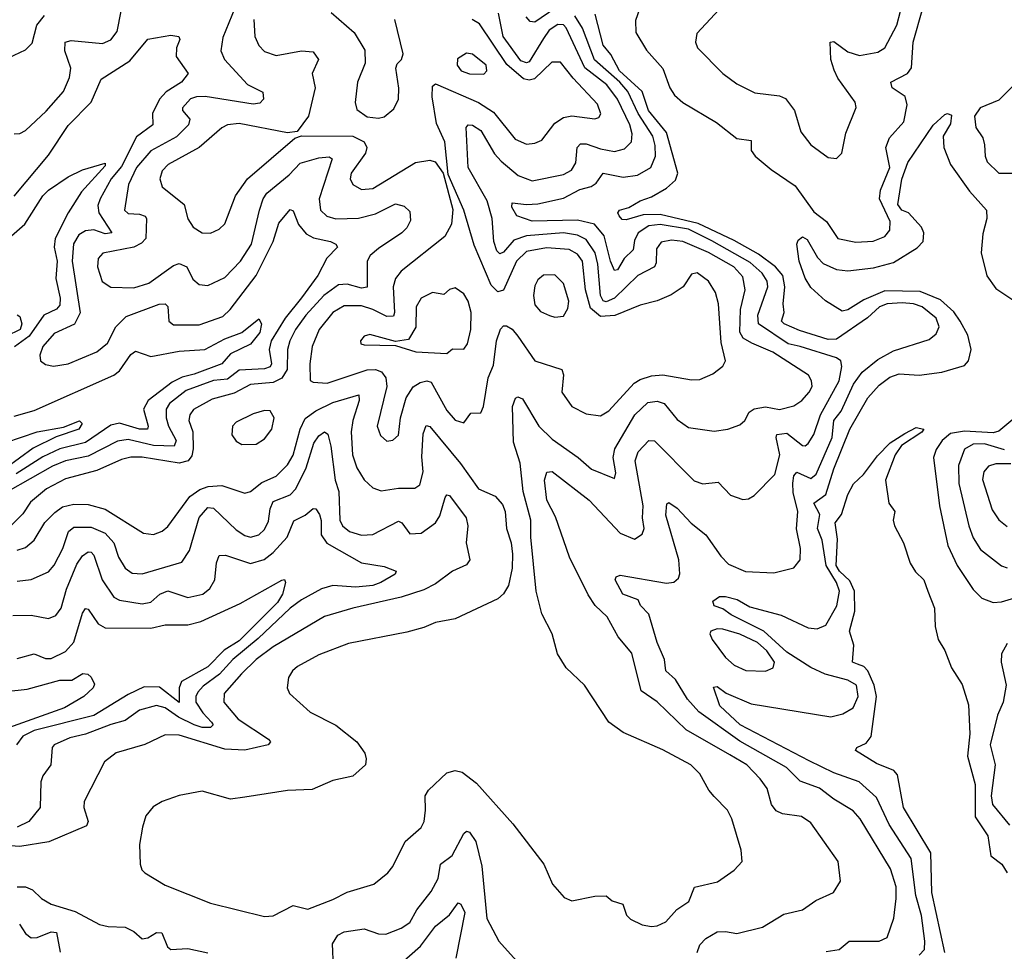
# Model space of a CAD drawing. Extents: x 1443846 to 1577407, y 839182 to 927291.
# Tile 483 of 535: x 1554974 to 1558434, y 882099 to 885375. Entities that reach past the tile are written whole.
import ezdxf

# ---------------------------------------------------------------- set-up
doc = ezdxf.new("R2010")
doc.units = 0

msp = doc.modelspace()

# ---------------------------------------------------------------- linework, layer by layer
at = {"layer": '0CON20XD'}
for points in [[(1557464.6, 885445), (1557354.4, 885325.6), (1557349.6, 885295), (1557356.5, 885275), (1557445.4, 885185.4), (1557495, 885149.4), (1557557.9, 885117.9), (1557645, 885106.2), (1557665, 885096.9), (1557696.9, 885055), (1557719.7, 884979.7), (1557754.2, 884935), (1557815, 884890), (1557845, 884886.2), (1557864, 884905), (1557877.1, 884975), (1557914.4, 885065.6), (1557910, 885085), (1557849.3, 885169.3), (1557836.6, 885196.6), (1557825.2, 885235), (1557822.2, 885295), (1557835, 885297.9), (1557885, 885261.2), (1557925, 885248.8), (1557989.7, 885260.3), (1558015, 885275.5), (1558056.9, 885355), (1558070.2, 885405)], [(1555729.8, 885415), (1555688.6, 885311.4), (1555681.1, 885265), (1555693.4, 885235), (1555775, 885147.1), (1555829.2, 885119.1), (1555831.5, 885095), (1555818.7, 885081.3), (1555795, 885077.1), (1555626, 885104), (1555595, 885103.6), (1555575, 885096.5), (1555546.7, 885065), (1555546.8, 885055), (1555572.5, 885025), (1555567.8, 885005), (1555525, 884962.4), (1555435, 884913.4), (1555385.2, 884855), (1555356.5, 884795), (1555342.3, 884705), (1555355, 884692.5), (1555395, 884691.2), (1555415, 884683.1), (1555419.6, 884675), (1555417.9, 884605), (1555401.8, 884588.2), (1555375.7, 884574.3), (1555266.7, 884553.3), (1555250.4, 884535), (1555247.2, 884505), (1555264.2, 884454.2), (1555295, 884433.8), (1555375, 884431.9), (1555428.1, 884448.1), (1555515, 884509.8), (1555535, 884516.8), (1555561.8, 884505), (1555582.4, 884462.4), (1555605, 884443.5), (1555635, 884440), (1555695, 884467.7), (1555750, 884525), (1555788.9, 884585), (1555817, 884705), (1555830.1, 884745), (1555843.2, 884765), (1555920.8, 884829.2), (1555959.8, 884870.2), (1556025, 884888.4), (1556062.3, 884892.3), (1556071.8, 884885), (1556026.4, 884745), (1556031.8, 884705), (1556053.5, 884683.5), (1556085, 884674), (1556165, 884676.7), (1556225, 884691.5), (1556295, 884726.7), (1556325, 884718.6), (1556345, 884700), (1556348, 884668), (1556335, 884642.9), (1556317.7, 884625), (1556235, 884569.5), (1556206.1, 884545), (1556194.8, 884525.2), (1556195, 884433.5), (1556175, 884430.9), (1556125, 884444.8), (1556095, 884442), (1556042.6, 884405), (1555979.7, 884335), (1555943.1, 884285), (1555923.2, 884245), (1555915.8, 884215), (1555913.8, 884145), (1555896, 884114), (1555865, 884098.3), (1555785, 884091.5), (1555728.5, 884061.5), (1555650.1, 884039.9), (1555585, 884003.3), (1555572.4, 883985), (1555568.4, 883965), (1555582.7, 883925), (1555584.1, 883865), (1555579, 883841), (1555566.2, 883823.8), (1555535, 883815.5), (1555404.2, 883835.8), (1555365, 883836.5), (1555331.7, 883828.3), (1555245, 883789), (1555135, 883759.8), (1555068.2, 883725), (1555012.3, 883677.7), (1554985, 883637.1), (1554935, 883586.9)], [(1554955, 884972.9), (1554975, 884974.4), (1554995, 884984.4), (1555067.3, 885052.7), (1555127.7, 885122.3), (1555148.8, 885171.2), (1555154.2, 885204.2), (1555133, 885265), (1555134.3, 885295.7), (1555155, 885301), (1555265, 885290.8), (1555295, 885303.2), (1555316.8, 885333.2), (1555331, 885405)], [(1556069.3, 885399.3), (1556149.8, 885329.8), (1556187.2, 885267.2), (1556187.8, 885222.2), (1556161.2, 885155), (1556153.4, 885083.4), (1556158.8, 885058.8), (1556195, 885033.2), (1556235, 885027.9)], [(1556815, 885308.2), (1556765, 885226.1), (1556755, 885223.1), (1556735, 885230), (1556672.9, 885315), (1556656.9, 885396.9)], [(1556855, 885413.8), (1556785, 885366.2), (1556768.5, 885368.5), (1556754.6, 885385)], [(1557153.1, 885415), (1557137.9, 885372.1), (1557139.6, 885329.6), (1557177.6, 885267.6), (1557235, 885202.9), (1557259.3, 885135), (1557275, 885109.1), (1557305, 885083.8), (1557423.6, 885013.6), (1557495, 884956.9), (1557545, 884950), (1557545.4, 884915), (1557558.8, 884895), (1557615, 884847.2), (1557699.9, 884789.9), (1557765, 884698.9), (1557809.2, 884665), (1557850, 884605), (1557912.5, 884592.5), (1557973.9, 884596.1), (1558015, 884612.3), (1558032.5, 884635), (1558033.5, 884665), (1557995.3, 884745), (1557999.7, 884775), (1558032, 884855), (1558017.8, 884925), (1558031.2, 884958.8), (1558081.3, 885015), (1558092.8, 885075), (1558086, 885105), (1558040.5, 885135), (1558035.5, 885155), (1558094.5, 885185), (1558108.6, 885205), (1558113.9, 885295), (1558148.3, 885415)], [(1554915, 885231.4), (1554995, 885268), (1555018.3, 885291.7), (1555034.7, 885355), (1555061.2, 885388.8)], [(1555796.5, 885375), (1555800, 885315), (1555815, 885284.3), (1555835, 885262.7), (1555875, 885248.5), (1555964.8, 885264.8), (1556005, 885261.1), (1556024.5, 885235), (1556001.5, 885185), (1556012, 885135), (1555989.2, 885035), (1555948.9, 884981.1), (1555915, 884976.5), (1555745, 885009.7), (1555704.7, 885005.3), (1555685, 884994.5), (1555605, 884924.7), (1555496.5, 884865), (1555475, 884842.9), (1555466.2, 884815), (1555475, 884787.1), (1555552.1, 884725), (1555565, 884673.8), (1555584.4, 884645), (1555615, 884625.6), (1555645, 884624.4), (1555675, 884638.1), (1555695, 884657.1), (1555733.1, 884755), (1555774.5, 884815.5), (1555941.7, 884958.3), (1555965, 884965.8), (1556145, 884965.2), (1556185, 884945.3), (1556193.8, 884925), (1556189.5, 884905), (1556139.4, 884835), (1556135.4, 884815.4), (1556144.7, 884794.7), (1556175, 884777.5), (1556215, 884781.4), (1556365, 884871.8), (1556415, 884880.5), (1556434.5, 884874.5), (1556462.5, 884835), (1556496.6, 884706.6), (1556492.1, 884655), (1556468.1, 884611.9), (1556315, 884490.4), (1556295, 884464.4), (1556286.2, 884435), (1556291.6, 884345), (1556287.7, 884332.3), (1556265, 884330.5), (1556215, 884355.7), (1556175, 884368), (1556115, 884368.3), (1556074.7, 884345), (1556026.8, 884285), (1556002.5, 884225), (1555994.2, 884165), (1555995.5, 884105.5), (1556005, 884099.5), (1556055, 884096.4), (1556195, 884143.4), (1556225, 884144.8), (1556246, 884136), (1556260.6, 884115), (1556264.2, 884085), (1556230.5, 883945), (1556242.2, 883912.2), (1556265, 883893.1), (1556285, 883895.6), (1556305, 883914.2), (1556312.2, 883975), (1556332.9, 884045), (1556356.6, 884083.5), (1556381.7, 884098.3), (1556405, 884104.8), (1556420, 884100), (1556475, 884000.5), (1556505, 883966.4), (1556535, 883956.9), (1556559.6, 883990.4), (1556595, 883992.5), (1556604.6, 884015), (1556620.4, 884115), (1556639.8, 884160.2), (1556649.3, 884245), (1556663.7, 884286.3), (1556675, 884297.8), (1556685, 884298.5), (1556705, 884286.4), (1556725, 884261.8), (1556784.6, 884175), (1556880, 884145), (1556885.5, 884125.5), (1556878.9, 884065), (1556914.3, 884015), (1556965, 883988.9), (1557015, 883981.5), (1557045, 883999.5), (1557133.7, 884096.3), (1557155, 884109.8), (1557195, 884122), (1557235, 884125.2), (1557335, 884108.2), (1557365, 884109.2), (1557410.6, 884129.4), (1557445, 884156), (1557454.4, 884175), (1557439.7, 884239.7), (1557429.7, 884375), (1557420, 884415), (1557395, 884455.7), (1557355, 884484.2), (1557335, 884480), (1557305.3, 884434.7), (1557263.4, 884406.6), (1557215, 884386.1), (1557155, 884371.1), (1557066.1, 884333.9), (1557015, 884331.3), (1556980.1, 884360.1), (1556962.2, 884425), (1556952.2, 884525), (1556935, 884550.2), (1556905, 884566.1), (1556825, 884572.9), (1556755, 884559.8), (1556720.7, 884525), (1556675, 884422.9), (1556655, 884417.3), (1556631.5, 884441.5), (1556571.5, 884581.5), (1556535.5, 884705), (1556479.7, 884829.7), (1556468.2, 884945), (1556439.4, 885009.4), (1556423.4, 885103.4), (1556425, 885141.2), (1556435, 885148.9), (1556586.1, 885083.9), (1556639.5, 885049.5), (1556715, 884954.5), (1556755, 884937.1), (1556785, 884940.4), (1556809.1, 884950.9), (1556855, 885010.8), (1556885, 885030.8), (1556915, 885036.2), (1556995, 885026.2), (1557009.1, 885030.9), (1557016, 885044), (1557005, 885077.7), (1556918.9, 885168.9), (1556875, 885224.6), (1556844.4, 885225), (1556783.8, 885166.2), (1556765, 885161.7), (1556745, 885166.5), (1556686.6, 885216.6), (1556590, 885360), (1556564.4, 885375)], [(1556235, 885027.9), (1556255, 885033.2), (1556289.4, 885060.6), (1556305.3, 885095.2), (1556306.5, 885133.5), (1556295.8, 885204.2), (1556300.8, 885219.2), (1556316, 885235), (1556321.4, 885255), (1556292.4, 885375)], [(1557355.4, 882095), (1557365, 882121.4), (1557385, 882143.3), (1557425, 882167.1), (1557455, 882168.9), (1557495, 882161.8), (1557585, 882183.6), (1557660.1, 882229.9), (1557725, 882244.4), (1557772.6, 882277.4), (1557834.4, 882305.6), (1557859.2, 882345), (1557850.6, 882415), (1557755, 882551.1), (1557722.3, 882572.3), (1557655, 882582.7), (1557632.7, 882592.7), (1557616.9, 882615), (1557601, 882671), (1557576.6, 882705), (1557529.7, 882755), (1557470.2, 882790.2), (1557317, 882877), (1557215, 882975.4), (1557158.8, 883015), (1557125, 883147.1), (1557077.7, 883205), (1557039.2, 883275), (1556996.2, 883315), (1556972.4, 883352.4), (1556906.6, 883485), (1556856.9, 883626.9), (1556826.6, 883685), (1556818.4, 883755), (1556826.6, 883783.4), (1556845, 883785.4), (1556975, 883684.7), (1557085, 883569.3), (1557135, 883547.8), (1557162, 883565), (1557169.4, 883585), (1557162.7, 883622.7), (1557164.8, 883665), (1557137, 883823), (1557147.5, 883855), (1557185, 883895.4), (1557205, 883893.8), (1557345, 883753.6), (1557375, 883742.5), (1557428.5, 883748.5), (1557472.4, 883702.4), (1557515, 883687.5), (1557535, 883690), (1557555, 883702), (1557627.9, 883775), (1557645.5, 883845), (1557632.5, 883905), (1557635, 883916.1), (1557670.3, 883920.3), (1557725, 883876.8), (1557735, 883876.2), (1557745, 883884.5), (1557765, 883915.6), (1557788.5, 883985), (1557853.8, 884105), (1557864, 884155), (1557860, 884175), (1557844.4, 884185), (1557716.7, 884225), (1557675.1, 884235.1), (1557570.7, 884305), (1557567.9, 884335), (1557604, 884435), (1557600.6, 884455), (1557583, 884483), (1557540.8, 884520.8), (1557407, 884597), (1557325, 884637.8), (1557225, 884654.9), (1557185, 884649.7), (1557147.4, 884625), (1557135, 884598.6), (1557130.3, 884565), (1557098, 884535), (1557075, 884495.4), (1557065, 884493.2), (1557050, 884525), (1557028.5, 884615), (1556994.7, 884655), (1556935, 884669.4), (1556775.5, 884665.5), (1556721.5, 884685), (1556703.2, 884715), (1556705, 884730.8), (1556755, 884724.2), (1556795, 884726.5), (1556885, 884747.2), (1556942.9, 884777.1), (1556982.5, 884787.5), (1557000.4, 884799.6), (1557024.8, 884835.2), (1557095, 884820.6), (1557145, 884827.6), (1557192.2, 884855), (1557208.1, 884895), (1557207.9, 884932.1), (1557199.5, 884965), (1557147.4, 885045), (1557111.8, 885121.8), (1557083.8, 885155), (1556993.9, 885233.9), (1556952.4, 885345), (1556925, 885387.6)], [(1557807.9, 882097.9), (1557853.8, 882105), (1557888.8, 882135), (1557995, 882134.8), (1558022.9, 882147.1), (1558045.9, 882215), (1558054.3, 882285), (1558054, 882325), (1558035, 882388.5), (1557928, 882565), (1557903.2, 882593.2), (1557835, 882633.6), (1557785, 882672.4), (1557717.5, 882697.5), (1557668.8, 882745), (1557505, 882838.2), (1557360.4, 882940.4), (1557321, 882985), (1557279.2, 883055), (1557244.7, 883085), (1557240.5, 883125), (1557215, 883184.4), (1557185, 883283.8), (1557155.4, 883315), (1557148, 883335), (1557093.8, 883355), (1557066.7, 883405), (1557070, 883415), (1557085, 883421.2), (1557246.8, 883393.2), (1557272.8, 883397.2), (1557288.9, 883411.1), (1557293.8, 883426.2), (1557290.3, 883475), (1557245, 883632), (1557248.1, 883671.9), (1557255, 883676.9), (1557285, 883656.4), (1557334.3, 883604.3), (1557385, 883563.1), (1557437.8, 883487.8), (1557465, 883460.4), (1557525, 883434.6), (1557625, 883429.4), (1557695, 883447.5), (1557716.7, 883475), (1557718.2, 883515), (1557703.9, 883583.9), (1557708.5, 883645), (1557692, 883712), (1557691.1, 883745), (1557695, 883771.2), (1557705, 883783.5), (1557755, 883760.8), (1557773.4, 883776.6), (1557829.1, 883905), (1557835.8, 883965), (1557861.7, 883998.3), (1557905, 884093.2), (1557934.8, 884135), (1557989.9, 884180.1), (1558045, 884210.5), (1558170.1, 884249.9), (1558195, 884269.4), (1558205.3, 884295), (1558194.7, 884325), (1558145.8, 884365), (1558115.9, 884375.9), (1558075, 884379), (1558022.5, 884375), (1557995.3, 884365), (1557953.8, 884326.1), (1557845, 884251), (1557815, 884250.3), (1557715, 884281.6), (1557661.1, 884305), (1557651.6, 884315), (1557660.8, 884345), (1557657.5, 884375), (1557663, 884435), (1557656.3, 884475), (1557630.3, 884505), (1557570.4, 884550.4), (1557485, 884598.5), (1557358.2, 884658.2), (1557225, 884690.1), (1557165, 884688.2), (1557105, 884670.5), (1557092, 884672), (1557080.4, 884685), (1557076.7, 884695), (1557082, 884705), (1557115, 884714.1), (1557155, 884738.1), (1557195, 884751.2), (1557247.5, 884782.5), (1557279.4, 884810.6), (1557287, 884835), (1557247.4, 884977.4), (1557184.4, 885055), (1557162.2, 885122.2), (1557082.3, 885195), (1557051.6, 885251.6), (1557024.7, 885285), (1556996.2, 885393.8)], [(1554965, 883509.5), (1554995, 883518.9), (1555025, 883544.4), (1555062.9, 883607.1), (1555097.8, 883642.2), (1555125, 883661.1), (1555165, 883671.2), (1555215, 883670), (1555275, 883653.1), (1555409.6, 883569.6), (1555445, 883563.9), (1555474.3, 883575.7), (1555495, 883592.1), (1555572.2, 883697.8), (1555607.1, 883722.9), (1555636.6, 883733.4), (1555685, 883736.2), (1555765, 883709.2), (1555785, 883715.4), (1555825, 883747.1), (1555875, 883770), (1555915, 883808.9), (1555935, 883843.3), (1555959.7, 883935), (1555977.9, 883972.1), (1556015, 883999.2), (1556075, 884028.6), (1556165.8, 884055.8), (1556167.7, 884035), (1556144.9, 883965.1), (1556138.6, 883925), (1556144.3, 883844.3), (1556158.6, 883798.6), (1556185, 883756.7), (1556215, 883728.9), (1556245, 883717.8), (1556305, 883727.8), (1556362.9, 883727.1), (1556380.7, 883739.3), (1556392.4, 883785), (1556387.1, 883837.1), (1556391.7, 883918.3), (1556402.4, 883947.6), (1556415, 883944.6), (1556523.8, 883813.8), (1556586.7, 883725), (1556645, 883699.3), (1556670.4, 883670.4), (1556680.8, 883645), (1556685.5, 883585.5), (1556701.2, 883535), (1556706.4, 883495), (1556704.5, 883445.5), (1556691.9, 883385), (1556675, 883356), (1556655, 883338.6), (1556505, 883267.7), (1556435, 883255.3), (1556395, 883237.1), (1556335, 883221.2), (1556129.4, 883180.6), (1556025, 883140.9), (1555950.2, 883099.8), (1555932.9, 883085), (1555918.7, 883061.3), (1555914.3, 883025), (1555922.5, 883005), (1555995, 882939.4), (1556085, 882894.5), (1556159.2, 882835), (1556186.9, 882795), (1556192.2, 882775), (1556189.4, 882755), (1556145, 882714.4), (1556075, 882699.1), (1556001.8, 882668.2), (1555915, 882664.5), (1555765, 882640.6), (1555715, 882633.3), (1555615, 882661.4), (1555535, 882646.7), (1555474.5, 882625.5), (1555443.4, 882606.6), (1555418, 882575), (1555405.7, 882535), (1555395.8, 882474.2), (1555398, 882405), (1555403.8, 882385), (1555414.4, 882374.4), (1555485, 882330.8), (1555645, 882268.6), (1555835, 882221.1), (1555865, 882223.3), (1555935, 882260), (1555986.7, 882246.7), (1556075, 882280.6), (1556125, 882306.9), (1556218.8, 882335), (1556267.5, 882375), (1556285, 882396.7), (1556328.8, 882485), (1556385, 882534.2), (1556395.5, 882555), (1556400.5, 882595), (1556399.6, 882645), (1556410.5, 882665), (1556475, 882726.6), (1556505, 882734.8), (1556528.8, 882728.8), (1556580.1, 882690.1), (1556707.2, 882547.2), (1556816, 882405), (1556846.2, 882335), (1556887.7, 882287.7), (1556915, 882276.7), (1556995, 882292.5), (1557035, 882293.3), (1557056.1, 882276.1), (1557093.3, 882265), (1557106.4, 882226.4), (1557121.3, 882211.3), (1557161.7, 882191.7), (1557195, 882186.5), (1557215, 882188.8), (1557245, 882202.9), (1557283.8, 882246.2), (1557326, 882274), (1557345.8, 882324.2), (1557426.9, 882343.1), (1557485, 882384.2), (1557513.8, 882415), (1557510, 882455), (1557476.7, 882565), (1557461.1, 882595), (1557415, 882642.9), (1557396.2, 882665), (1557365, 882722.9), (1557332.5, 882755), (1557235, 882807.1), (1557095, 882868.1), (1557045, 882904.3), (1556958.6, 883035), (1556895, 883096), (1556864.2, 883145), (1556845.7, 883215), (1556808.9, 883285), (1556789.5, 883365), (1556770.9, 883555), (1556770.7, 883615), (1556743.2, 883715), (1556733.5, 883815), (1556709.2, 883889.2), (1556706, 884015), (1556716.6, 884043.4), (1556725, 884048.6), (1556741.1, 884041.1), (1556798.2, 883945), (1556845, 883899.3), (1556937.3, 883835), (1556983.7, 883793.7), (1557065, 883761.2), (1557068.8, 883781.2), (1557060.2, 883835), (1557065.2, 883865), (1557136.3, 883985), (1557181.6, 884028.4), (1557215, 884032.6), (1557239.5, 884025), (1557285, 883968.8), (1557325, 883940.9), (1557415, 883927.8), (1557462.5, 883935), (1557505, 883949.4), (1557523.1, 883965), (1557538.2, 883995), (1557555, 884006.5), (1557595, 884013.2), (1557645, 884004), (1557695, 884016.2), (1557722.5, 884035), (1557749.2, 884065), (1557758.7, 884085), (1557757.3, 884105), (1557746.9, 884125), (1557620.8, 884205), (1557547.4, 884237.4), (1557516.5, 884255), (1557505.4, 884275.4), (1557507.7, 884355), (1557524, 884425), (1557515, 884470), (1557484.3, 884505), (1557395, 884556.4), (1557305, 884595.1), (1557265, 884599.7), (1557228.1, 884591.9), (1557211.6, 884568.4), (1557210.5, 884519.5), (1557204.7, 884505), (1557146.2, 884475), (1557065, 884395.6), (1557035, 884383), (1557025, 884386.2), (1557014.9, 884405), (1557005.8, 884515), (1556996.7, 884555), (1556965, 884601.7), (1556935, 884616.7), (1556885, 884624.9), (1556754.9, 884615.1), (1556710.8, 884599.2), (1556675, 884556.8), (1556661.8, 884551.8), (1556651.2, 884561.2), (1556640.2, 884595), (1556635.2, 884675), (1556617.5, 884737.5), (1556550.4, 884855), (1556543.3, 884995), (1556550, 885005), (1556565, 885003.8), (1556595, 884984.6), (1556643.3, 884903.3), (1556666.6, 884876.6), (1556726.4, 884826.4), (1556775, 884807.5), (1556885, 884830), (1556913.2, 884845), (1556928.5, 884871.5), (1556932.8, 884925), (1556945, 884938.2), (1556965, 884938.3), (1557015, 884920.6), (1557065, 884911.2), (1557100, 884920), (1557124.4, 884945.6), (1557126.8, 884973.2), (1557118.4, 885005), (1557075.2, 885095), (1557037.2, 885145), (1556960.4, 885205), (1556895, 885346), (1556885, 885356.2), (1556865, 885357.8), (1556835, 885337.2), (1556815, 885308.2)], [(1554955, 884753.8), (1555075, 884897.7), (1555145, 885002.9), (1555225.2, 885084.8), (1555260, 885165), (1555360.7, 885229.3), (1555424.1, 885305.9), (1555505, 885320), (1555533.3, 885315), (1555537.5, 885305), (1555525.8, 885275), (1555524.3, 885245), (1555565.7, 885185), (1555542.7, 885155), (1555489.3, 885120.7), (1555466, 885095), (1555440.8, 885045), (1555442.5, 885005), (1555385, 884962.4), (1555331.4, 884858.6), (1555295.1, 884815), (1555257.1, 884745), (1555248.8, 884721.2), (1555252.6, 884695), (1555297.5, 884625), (1555275, 884621.6), (1555235, 884635.6), (1555205, 884631.6), (1555182.1, 884617.9), (1555163.2, 884586.8), (1555158.2, 884525), (1555186.7, 884343.3), (1555166.6, 884303.4), (1555095, 884271.2), (1555055.5, 884225), (1555044.5, 884195), (1555047.5, 884175), (1555065, 884161.9), (1555093.5, 884156.5)], [(1556605, 885182.7), (1556616.2, 885195), (1556613.2, 885215), (1556565, 885253.5), (1556545, 885256.7), (1556513.2, 885236.8), (1556511.2, 885215), (1556525.6, 885195), (1556555, 885183.6), (1556605, 885182.7)], [(1558467, 885143), (1558415, 885091.6), (1558350.2, 885065), (1558329.8, 885035), (1558334.7, 884995), (1558359, 884959), (1558365.3, 884934.7), (1558367.3, 884895), (1558374.6, 884875), (1558415, 884834.6), (1558465, 884834.6)], [(1558135, 882085.8), (1558153.6, 882105), (1558155.7, 882135), (1558143.4, 882225), (1558123.1, 882295), (1558107.6, 882425), (1558029.4, 882545), (1557985, 882639.7), (1557924.2, 882694.2), (1557835, 882726.9), (1557749, 882769), (1557506, 882895), (1557435, 882961.9), (1557412.6, 883027.4), (1557425, 883030), (1557456.8, 883006.8), (1557545, 882968.5), (1557825, 882922.8), (1557866.8, 882933.2), (1557903.6, 882955), (1557920.6, 882995), (1557915, 883034.4), (1557885, 883052.5), (1557805, 883073.8), (1557755, 883096.7), (1557670.7, 883150.7), (1557589, 883225), (1557475, 883281.4), (1557445, 883303), (1557415, 883313.5), (1557410.6, 883329.4), (1557434, 883346), (1557455, 883346.8), (1557496.1, 883336.1), (1557539.6, 883309.6), (1557650.7, 883280.7), (1557745, 883236.2), (1557776.9, 883233.1), (1557807.1, 883245), (1557845.9, 883314.1), (1557855.5, 883365), (1557844.9, 883395), (1557808.7, 883455), (1557794.6, 883544.6), (1557778.5, 883585), (1557786.2, 883635), (1557765.3, 883675), (1557807.4, 883705), (1557835.4, 883795), (1557891.7, 883935), (1557955, 884044.6), (1557995, 884089.7), (1558032.4, 884117.6), (1558065, 884129.8), (1558135.2, 884124.8), (1558214.7, 884134.7), (1558295, 884158.8), (1558308.7, 884175), (1558318, 884215), (1558305.9, 884265), (1558279.8, 884315), (1558256.8, 884346.8), (1558209.7, 884389.7), (1558138.9, 884418.9), (1558015, 884421.6), (1557940.6, 884389.4), (1557885, 884354.1), (1557865, 884350), (1557806.4, 884386.4), (1557755, 884432.9), (1557735, 884466.2), (1557713.3, 884525), (1557705.8, 884585), (1557710.6, 884599.4), (1557725, 884611.2), (1557741.1, 884601.1), (1557778.2, 884538.2), (1557797.5, 884517.5), (1557845, 884496.7), (1557885, 884491.9), (1557975, 884502.5), (1558045, 884521.2), (1558128.1, 884571.9), (1558149.4, 884595), (1558151.2, 884625), (1558143.8, 884645), (1558097.5, 884695), (1558074.7, 884705), (1558060.7, 884725), (1558073.8, 884813.8), (1558095, 884872.5), (1558185, 885003.1), (1558225, 885040.6), (1558235, 885044.4), (1558248.5, 885038.5), (1558245, 885008), (1558220, 884965), (1558222, 884925), (1558245.7, 884865.7), (1558311.6, 884771.6), (1558371.4, 884705), (1558373.1, 884675), (1558358.9, 884621.1), (1558353.1, 884555), (1558373.6, 884473.6), (1558405, 884429.1), (1558465, 884389.6)], [(1554945.4, 884615), (1554992.5, 884655), (1555055, 884755.3), (1555075, 884775.3), (1555145, 884822.2), (1555195, 884846.5), (1555275, 884870), (1555275, 884861.2), (1555191.2, 884768.8), (1555144.7, 884695.3), (1555099.3, 884605), (1555095.5, 884575), (1555105.9, 884525), (1555101.5, 884465), (1555116.8, 884395), (1555115, 884370.4), (1555103.2, 884356.8), (1555059.3, 884335), (1555007.9, 884262.1), (1554955.9, 884224.1)], [(1555093.5, 884156.5), (1555145, 884163.9), (1555245, 884206.6), (1555282.9, 884237.1), (1555312.6, 884295), (1555348.6, 884331.4), (1555463.8, 884373.8), (1555485, 884375.4), (1555495, 884366), (1555497.9, 884315), (1555515, 884301.3), (1555605, 884301.3), (1555688.6, 884331.4), (1555713.5, 884355), (1555805.7, 884475), (1555865.3, 884595), (1555885, 884658.6), (1555925, 884707.5), (1555935, 884702), (1555953.9, 884653.9), (1555981, 884621), (1556006.9, 884606.9), (1556066, 884595), (1556085.8, 884585), (1556090.8, 884575), (1556053.5, 884536.5), (1556022.1, 884475), (1555965, 884396.5), (1555907.1, 884325), (1555858.1, 884245), (1555851.2, 884215), (1555859.6, 884165), (1555855, 884153.9), (1555835, 884147.1), (1555745, 884142.2), (1555705, 884110.8), (1555655, 884106), (1555559.2, 884070.7), (1555500.8, 884025), (1555489.1, 884005), (1555488.4, 883975), (1555496.6, 883945), (1555524, 883895), (1555517.1, 883875), (1555445, 883877.7), (1555355, 883898), (1555317.9, 883892.1), (1555215, 883839.4), (1555135, 883823.3), (1555090, 883805), (1554932, 883715)], [(1556855, 884328.2), (1556885, 884331.9), (1556900.8, 884359.2), (1556904.6, 884385), (1556885, 884446.9), (1556855, 884477.9), (1556815, 884476.7), (1556795, 884460), (1556785, 884438.8), (1556779.6, 884405), (1556785, 884372), (1556805, 884348.1), (1556835.8, 884334.2), (1556855, 884328.2)], [(1556475, 884201.2), (1556495, 884216.7), (1556535, 884215.6), (1556548.1, 884235), (1556559.7, 884285), (1556560.7, 884345), (1556550.2, 884385), (1556535, 884410.7), (1556505, 884431.5), (1556485, 884426.2), (1556465, 884408.2), (1556425, 884414.7), (1556384.6, 884395), (1556367.6, 884365), (1556366.8, 884293.2), (1556340.3, 884249.7), (1556295, 884243.3), (1556205, 884267.3), (1556185, 884262), (1556172, 884245), (1556173.3, 884235), (1556185, 884230.8), (1556295, 884228.8), (1556366.8, 884206.8), (1556475, 884201.2)], [(1554965, 884336.7), (1554975, 884331.2), (1554982, 884305), (1554975.7, 884285), (1554928.2, 884261.8)], [(1554955, 883980), (1555025, 884000), (1555304.5, 884125), (1555325, 884139.6), (1555365, 884197.8), (1555380.9, 884209.1), (1555435, 884190.2), (1555535, 884209.5), (1555625, 884214.7), (1555695, 884252.2), (1555754.8, 884275.2), (1555815, 884322.5), (1555824.4, 884305), (1555817.8, 884275), (1555785, 884233.1), (1555715, 884199.5), (1555684, 884165), (1555587.9, 884127.9), (1555545, 884117.9), (1555509.8, 884100.2), (1555425.2, 884035), (1555409, 884005), (1555425.2, 883945), (1555422.9, 883935), (1555395.8, 883935), (1555325, 883956.1), (1555295, 883949.3), (1555205, 883887.4), (1555115, 883865.3), (1555055, 883837.9), (1554962, 883778)], [(1555755, 883880.6), (1555805, 883881.5), (1555835, 883901.1), (1555860.4, 883935), (1555868.5, 883975), (1555855, 883998.6), (1555835, 884000.9), (1555795, 883989.2), (1555735, 883958.8), (1555722.5, 883945), (1555719.4, 883915), (1555735, 883892.5), (1555755, 883880.6)], [(1554925, 883887.5), (1555036, 883925), (1555128, 883942), (1555183.8, 883963.8), (1555194, 883955), (1555182.5, 883935), (1555101.9, 883908.1), (1555021.8, 883868.2), (1554925, 883797.1)], [(1558471, 883975), (1558415, 883927.5), (1558395, 883922.3), (1558295, 883927.8), (1558245, 883919.8), (1558215.8, 883895), (1558195, 883863.8), (1558185.7, 883835), (1558206.5, 883665), (1558235.9, 883525.9), (1558269.2, 883455), (1558325, 883371.5), (1558355, 883340.8), (1558395, 883325.3), (1558425, 883327.6), (1558514.4, 883354.4)], [(1554965, 883400.5), (1555015, 883405.8), (1555075, 883433.1), (1555095, 883457.1), (1555126, 883515), (1555145.2, 883574.8), (1555165, 883589.8), (1555225, 883590), (1555275, 883569.6), (1555305.2, 883535), (1555321.1, 883485), (1555345, 883445.4), (1555368.9, 883428.9), (1555405, 883425.8), (1555543.5, 883466.5), (1555571.5, 883508.5), (1555605.4, 883624.6), (1555635, 883659.2), (1555655, 883656.9), (1555735, 883581.2), (1555765, 883560.9), (1555785, 883555.3), (1555815, 883563.3), (1555835, 883581.5), (1555848.8, 883611.2), (1555854, 883655), (1555865, 883680.3), (1555925, 883703.3), (1555945, 883724.7), (1555980.7, 883799.3), (1556008.4, 883885), (1556025, 883911.8), (1556045, 883925.3), (1556057.6, 883917.6), (1556067.5, 883875), (1556083.3, 883755), (1556095.3, 883715), (1556099.8, 883615), (1556108.4, 883595), (1556133.3, 883575), (1556175, 883561.7), (1556215, 883564.7), (1556305, 883611.5), (1556317.3, 883605), (1556345, 883566.9), (1556385, 883569.5), (1556435.3, 883605), (1556450.2, 883629.8), (1556469.2, 883695), (1556475, 883704.4), (1556485, 883701.5), (1556543.1, 883623.1), (1556548.8, 883595), (1556543.8, 883535), (1556556.6, 883475), (1556545, 883458), (1556495, 883436), (1556435, 883390.4), (1556395, 883370), (1556315, 883343.5), (1556144.4, 883305.6), (1556045, 883276.6), (1555865, 883169.5), (1555805.3, 883125), (1555753.5, 883075), (1555692.8, 883005), (1555691.1, 882975), (1555742.5, 882915), (1555848.8, 882845), (1555856, 882835), (1555847.5, 882825), (1555765, 882806.6), (1555695, 882809.5), (1555535, 882858.8), (1555485, 882859.4), (1555413.8, 882826.2), (1555313.4, 882796.6), (1555271.9, 882765), (1555200.5, 882625), (1555199.6, 882605), (1555214.6, 882555), (1555209.5, 882540.5), (1555076, 882484), (1554975, 882467.1), (1554873.8, 882473.8)], [(1558225.4, 882095), (1558179.3, 882305), (1558176, 882445), (1558080, 882605), (1558059.5, 882719.5), (1558045.8, 882735), (1557985, 882758.8), (1557912, 882805), (1557916.2, 882815), (1557948.8, 882831.2), (1557966.4, 882853.6), (1557984.9, 882995), (1557976.9, 883035), (1557955.4, 883085.4), (1557940.3, 883100.3), (1557918, 883108), (1557900.8, 883115), (1557905.7, 883175), (1557890.3, 883225), (1557908.7, 883295), (1557907.9, 883365), (1557891.9, 883401.9), (1557854.8, 883435), (1557844.1, 883455), (1557847.8, 883547.8), (1557839.6, 883605), (1557862.5, 883635), (1557884.4, 883705), (1557905, 883742), (1557939.2, 883775), (1557988.8, 883841.2), (1558033.9, 883886.1), (1558085, 883919.2), (1558125, 883940), (1558151.4, 883935), (1558145, 883923.6), (1558073, 883877), (1558051.5, 883845), (1558016.7, 883755), (1558028.8, 883675), (1558050, 883645), (1558043.8, 883615), (1558048.8, 883595), (1558080, 883535), (1558103.2, 883463.2), (1558122.7, 883432.7), (1558151.2, 883405), (1558166, 883365), (1558188.8, 883305), (1558191.2, 883241.2), (1558202.5, 883195), (1558225, 883156.7), (1558248.9, 883095), (1558286.7, 883036.7), (1558308.4, 882965), (1558313.5, 882863.5), (1558305.2, 882785), (1558332.6, 882685), (1558331.6, 882571.6), (1558376.2, 882505), (1558387.2, 882435), (1558425.8, 882405), (1558444.7, 882375)], [(1558435, 883861.8), (1558365, 883883.6), (1558325, 883881.6), (1558295, 883864.5), (1558273.6, 883806.4), (1558274.1, 883744.1), (1558309.3, 883595), (1558325, 883552.2), (1558351.2, 883511.2), (1558425, 883454.5), (1558445, 883446.9)], [(1558457, 883813), (1558405, 883813), (1558379.1, 883805), (1558362.6, 883785), (1558358.2, 883758.2), (1558391.6, 883651.6), (1558415.7, 883615.7), (1558445, 883592.3)], [(1554949.8, 883279.8), (1555015, 883281.2), (1555075, 883268.5), (1555100.9, 883279.1), (1555119.7, 883305), (1555138.3, 883371.7), (1555175, 883459.6), (1555195, 883488.8), (1555215, 883503.8), (1555225, 883502.5), (1555235, 883491.4), (1555263.5, 883405), (1555305, 883344.1), (1555325, 883333.3), (1555405, 883321.1), (1555435, 883326.5), (1555467.1, 883355), (1555495, 883365.8), (1555565, 883342.4), (1555618.2, 883355), (1555642.9, 883375), (1555660.3, 883405), (1555665.8, 883464.2), (1555675, 883490.8), (1555697.8, 883492.2), (1555785, 883462.7), (1555833.8, 883476.2), (1555865, 883500.9), (1555913.9, 883555), (1555937.8, 883612.2), (1555977.7, 883632.3), (1556005, 883655.6), (1556015, 883654.4), (1556027.5, 883635), (1556033.3, 883613.3), (1556033.1, 883563.1), (1556053.4, 883533.4), (1556175, 883464.7), (1556255, 883451.4), (1556297.5, 883435), (1556293.8, 883425), (1556243.5, 883395), (1556215, 883385.2), (1556155, 883378.6), (1556075.2, 883384.8), (1556035, 883373.7), (1555965, 883335.2), (1555925, 883305.5), (1555811.7, 883198.3), (1555723, 883125), (1555676.4, 883073.6), (1555619.1, 883030.9), (1555600.1, 883009.9), (1555592.7, 882995), (1555593.4, 882975), (1555617.4, 882937.4), (1555648.8, 882905), (1555653.9, 882895), (1555644.8, 882885.2), (1555615, 882885.2), (1555586.9, 882895), (1555532.4, 882922.4), (1555485, 882955.4), (1555455, 882963.4), (1555395, 882946.4), (1555345, 882910), (1555295, 882895.8), (1555205, 882862.3), (1555150.5, 882849.5), (1555095.5, 882825), (1555088.8, 882815), (1555083.5, 882755), (1555055, 882715.6), (1555048.4, 882695), (1555046.2, 882605), (1555006.4, 882555), (1554965, 882534.9)], [(1554965, 883128.7), (1555024.7, 883144.7), (1555065, 883128.8), (1555085, 883128.4), (1555135, 883153.5), (1555164.1, 883185.9), (1555195, 883288), (1555205, 883304.3), (1555215, 883301.9), (1555250.2, 883250.2), (1555275, 883236.2), (1555435, 883235.2), (1555485, 883247), (1555565, 883246.9), (1555611.1, 883258.9), (1555748.7, 883321.3), (1555895, 883404), (1555905, 883405.8), (1555908.5, 883395), (1555897.6, 883355), (1555880.6, 883325), (1555745, 883190.9), (1555692.5, 883157.5), (1555635, 883099.4), (1555543.1, 883046.9), (1555535.2, 883025), (1555535, 882973.4), (1555465, 883027.2), (1555411.5, 883028.5), (1555355, 883001.3), (1555235, 882927.4), (1555025, 882875.3), (1554985.3, 882855), (1554962.5, 882825)], [(1557595, 883083.9), (1557622.5, 883095), (1557626.9, 883115), (1557600.5, 883155), (1557567.6, 883185), (1557505, 883214.4), (1557445, 883231.4), (1557425, 883232.5), (1557403.1, 883225), (1557399.5, 883215), (1557407.9, 883195), (1557455, 883132.3), (1557484.6, 883105), (1557525.8, 883085.8), (1557595, 883083.9)], [(1558445, 883181.5), (1558424.1, 883145), (1558423.9, 883115), (1558441.3, 883035), (1558430.3, 882975), (1558411, 882929), (1558385.3, 882825), (1558402.2, 882755), (1558388, 882645), (1558393.3, 882615), (1558452.3, 882542.3)], [(1554925, 883012), (1555000.2, 883020.2), (1555115, 883052.5), (1555157.5, 883052.5), (1555195.9, 883075.9), (1555213.6, 883073.6), (1555225, 883062.5), (1555237.6, 883037.6), (1555232.9, 883025), (1555200, 882995), (1555131.8, 882955), (1554934.6, 882885)], [(1556077, 882043), (1556073.8, 882125), (1556091.8, 882155), (1556115, 882167.6), (1556185, 882178.1), (1556235, 882160.7), (1556261.2, 882158.8), (1556315, 882179.7), (1556345, 882199.6), (1556370, 882245), (1556420.8, 882309.2), (1556444.7, 882355), (1556452.9, 882405), (1556493.9, 882436.1), (1556535, 882512.9), (1556545, 882520.8), (1556555, 882518), (1556577.7, 882485), (1556597.9, 882397.9), (1556615.6, 882214.4), (1556657.8, 882135), (1556720, 882065)], [(1554965, 882325.4), (1554995, 882325.5), (1555018.6, 882315), (1555050.6, 882285), (1555084.2, 882265), (1555168.8, 882238.8), (1555255, 882193.5), (1555285, 882185.5), (1555345, 882183.3), (1555375, 882168.9), (1555405, 882143.1), (1555425, 882146.4), (1555455, 882164.6), (1555473.9, 882163.9), (1555493.9, 882115), (1555505.3, 882105.3), (1555565, 882108.1), (1555635, 882093.1)], [(1556305, 882049.3), (1556382.8, 882117.2), (1556435, 882186.8), (1556485, 882226.9), (1556515, 882269.1), (1556525, 882264.6), (1556538.6, 882235), (1556506.7, 882075)], [(1554973.9, 882193.9), (1554995, 882161.2), (1555015, 882146.6), (1555035, 882147.1), (1555085, 882167.5), (1555103.1, 882165), (1555116.3, 882096.3)]]:
    msp.add_lwpolyline(points, dxfattribs=at)

doc.saveas('drawing.dxf')
